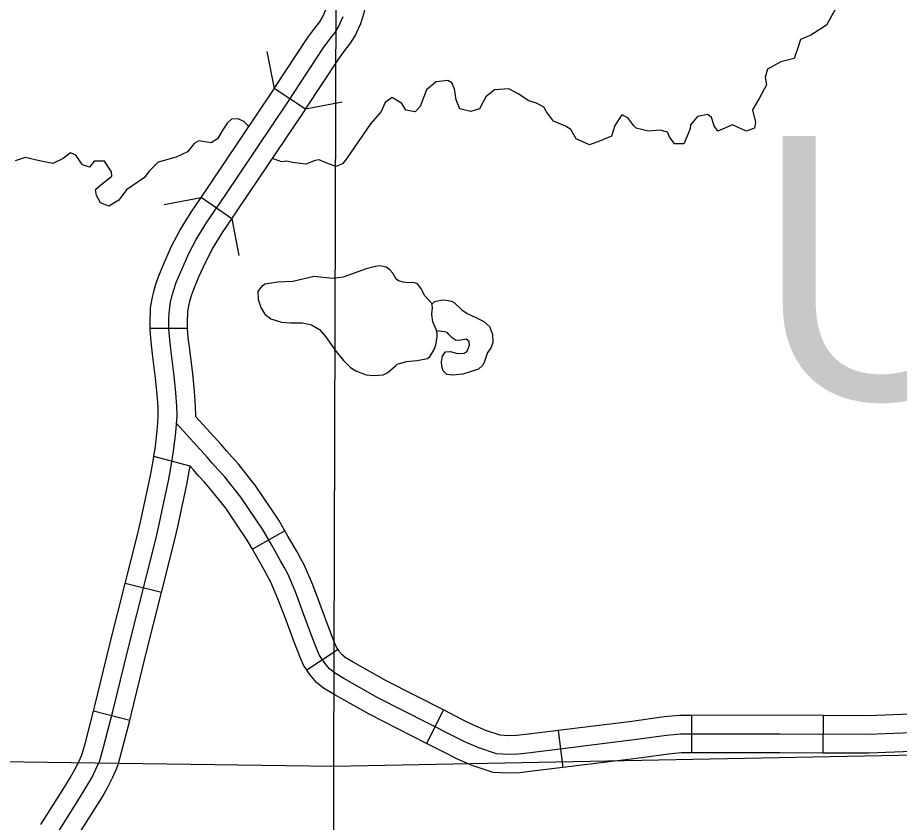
# Model space of a CAD drawing. Extents: x -492261 to -432772, y 1441225 to 1452922.
# Drawn here: x -458432.9 to -458332, y 1451389.7 to 1451481.9 of the extents above; entities that cross this region are included whole.
import ezdxf

# ---------------------------------------------------------------- set-up
doc = ezdxf.new("R2010")
doc.units = 0
doc.layers.add('Default', color=7, linetype='Continuous')

msp = doc.modelspace()

# ---------------------------------------------------------------- linework, layer by layer
at = {"layer": 'Default'}
for p, q in [((-458399.94, 1451471.38), (-458403.52, 1451473.74)), ((-458408.37, 1451458.83), (-458411.91, 1451461.24)), ((-458413.46, 1451446.25), (-458417.74, 1451446.25)), ((-458413.16, 1451430.51), (-458417.32, 1451431.59)), ((-458402.3, 1451423.1), (-458406.02, 1451420.97)), ((-458416.43, 1451416.01), (-458420.58, 1451417.06)), ((-458396.21, 1451409.48), (-458399.79, 1451407.12)), ((-458420.07, 1451401.36), (-458424.22, 1451402.43)), ((-458384.15, 1451402.57), (-458386.1, 1451398.75)), ((-458355.77, 1451401.94), (-458355.76, 1451397.65)), ((-458340.67, 1451401.93), (-458340.7, 1451397.64)), ((-458371.01, 1451400.23), (-458370.49, 1451395.98))]:
    msp.add_line(p, q, dxfattribs=at)
for points in [[(-458396.3, 1451547.82), (-458396.75, 1451396.11), (-458397.09, 1451248.13), (-458396.53, 1451122.02)], [(-458403.52, 1451473.74), (-458399.68, 1451479.57), (-458399, 1451480.51), (-458398.32, 1451481.39), (-458398.05, 1451481.83), (-458397.62, 1451482.76), (-458397.35, 1451483.55), (-458397.22, 1451484.15), (-458397.08, 1451485.09), (-458397.05, 1451485.58), (-458397.05, 1451485.73)], [(-458399.94, 1451471.38), (-458396.15, 1451477.13), (-458395.56, 1451477.94), (-458394.8, 1451478.94), (-458394.27, 1451479.78), (-458393.63, 1451481.18), (-458393.22, 1451482.4), (-458393, 1451483.36), (-458392.76, 1451485)], [(-458339.21, 1451482.93), (-458340.3, 1451480.99), (-458342.08, 1451479.85), (-458343.26, 1451479.34), (-458343.5, 1451478.64), (-458344.01, 1451477.17), (-458345.51, 1451476.78), (-458347.04, 1451475.97), (-458347.33, 1451475.05), (-458347.16, 1451474.16), (-458348.01, 1451472.59), (-458348.78, 1451471.28), (-458348.43, 1451469.89), (-458348.52, 1451469.2), (-458349.49, 1451468.86), (-458351.05, 1451469.59), (-458352.75, 1451468.86), (-458353.14, 1451469.48), (-458353.47, 1451470.42), (-458353.88, 1451470.76), (-458355.05, 1451470.53), (-458355.86, 1451469.59), (-458355.9, 1451469.16), (-458356.17, 1451468.46)], [(-458437.58, 1451373.79), (-458425.82, 1451392.49), (-458425.05, 1451393.72), (-458424.43, 1451394.82), (-458423.94, 1451395.8), (-458423.55, 1451396.68), (-458423.42, 1451397.06), (-458423.08, 1451398.3), (-458421.98, 1451402.54), (-458420.3, 1451409.43), (-458417.05, 1451422.28), (-458416.67, 1451424.01), (-458416.23, 1451425.97), (-458415.64, 1451428.82), (-458415.37, 1451430.26), (-458415.01, 1451432.49), (-458414.78, 1451434.35), (-458414.72, 1451435.32), (-458414.66, 1451436.27), (-458414.69, 1451437.35), (-458414.79, 1451438.88), (-458414.98, 1451440.82), (-458415.33, 1451443.59), (-458415.5, 1451444.96), (-458415.6, 1451446.2), (-458415.6, 1451447.32), (-458415.57, 1451447.92), (-458415.54, 1451448.41), (-458415.41, 1451449.26), (-458415.25, 1451449.93), (-458415.03, 1451450.7), (-458414.74, 1451451.52), (-458414.11, 1451453.02), (-458413.3, 1451454.83), (-458412.48, 1451456.43), (-458411.25, 1451458.42), (-458409.23, 1451461.37), (-458401.91, 1451472.29), (-458397.92, 1451478.35), (-458397.28, 1451479.23), (-458396.56, 1451480.16), (-458396.16, 1451480.81), (-458395.62, 1451481.97)], [(-458403.51, 1451473.75), (-458404.34, 1451477.96)], [(-458356.17, 1451468.46), (-458356.63, 1451467.39), (-458357.69, 1451467.39), (-458358.28, 1451468.21), (-458358.49, 1451468.75), (-458359.33, 1451468.96), (-458360.73, 1451468.84), (-458362.08, 1451469.2), (-458362.34, 1451469.46), (-458363.05, 1451470.39), (-458363.72, 1451470.74), (-458364.52, 1451469.52), (-458364.92, 1451468.3), (-458366.27, 1451467.7), (-458367.44, 1451467.29), (-458368.94, 1451467.97), (-458369.57, 1451469.05), (-458370.18, 1451469.41), (-458371.57, 1451470), (-458372.37, 1451471.07), (-458372.67, 1451471.61), (-458373.51, 1451472.05), (-458374.37, 1451472.31), (-458375.59, 1451473.14), (-458376.66, 1451473.69), (-458378.29, 1451473.59), (-458379.3, 1451472.79), (-458380.01, 1451471.4), (-458381.03, 1451471.11), (-458382.27, 1451471.43), (-458382.7, 1451472.45), (-458382.9, 1451473.71), (-458383.2, 1451474.39), (-458383.67, 1451474.66), (-458384.98, 1451474.51), (-458386.1, 1451473.6), (-458386.82, 1451471.66), (-458387.38, 1451471.07), (-458388.47, 1451471.24), (-458388.92, 1451472.04), (-458390.02, 1451472.7), (-458390.81, 1451472.13), (-458391.27, 1451471.12), (-458392.49, 1451469.71), (-458395.25, 1451465.69), (-458395.72, 1451465.13), (-458396.46, 1451464.82), (-458397.5, 1451465.2), (-458398.39, 1451465.58), (-458398.85, 1451465.48), (-458399.9, 1451465.08), (-458401.42, 1451465.27), (-458402.08, 1451465.4), (-458402.68, 1451465.33), (-458403.73, 1451465.72)], [(-458411.91, 1451461.24), (-458411.01, 1451462.57), (-458403.69, 1451473.47), (-458403.52, 1451473.74)], [(-458408.37, 1451458.83), (-458407.46, 1451460.17), (-458400.12, 1451471.1), (-458399.94, 1451471.38)], [(-458395.74, 1451472.19), (-458399.95, 1451471.36)], [(-458406.45, 1451469.37), (-458407, 1451469.98), (-458407.64, 1451470.28), (-458408.41, 1451470.23), (-458408.88, 1451469.82), (-458409.4, 1451469), (-458410.04, 1451467.99), (-458410.74, 1451467.51), (-458412.17, 1451467.73), (-458412.71, 1451467.43), (-458413.46, 1451466.5), (-458414.76, 1451465.86), (-458416.8, 1451465.32), (-458417.86, 1451464.26), (-458418.39, 1451463.56), (-458420.44, 1451462.14), (-458421.32, 1451460.97), (-458422.48, 1451460.25), (-458423.43, 1451460.63), (-458423.88, 1451461.48), (-458423.99, 1451462.16), (-458423.37, 1451462.69), (-458422.14, 1451463.7), (-458422.15, 1451464.19), (-458422.95, 1451465.43), (-458424.13, 1451465.4), (-458424.68, 1451464.75), (-458425.49, 1451464.99), (-458426.26, 1451466.12), (-458426.84, 1451466.39), (-458427.68, 1451465.74), (-458428.87, 1451465.14), (-458430.39, 1451465.47), (-458432.03, 1451465.83), (-458433.19, 1451465.46)], [(-458417.74, 1451446.25), (-458417.74, 1451447.38), (-458417.71, 1451448.03), (-458417.68, 1451448.63), (-458417.51, 1451449.67), (-458417.33, 1451450.48), (-458417.07, 1451451.35), (-458416.74, 1451452.29), (-458416.08, 1451453.87), (-458415.24, 1451455.76), (-458414.34, 1451457.48), (-458413.04, 1451459.59), (-458411.91, 1451461.24)], [(-458416.13, 1451460.45), (-458411.91, 1451461.24)], [(-458413.46, 1451446.25), (-458413.46, 1451447.26), (-458413.43, 1451447.81), (-458413.41, 1451448.2), (-458413.31, 1451448.85), (-458413.18, 1451449.39), (-458412.99, 1451450.04), (-458412.74, 1451450.75), (-458412.15, 1451452.17), (-458411.37, 1451453.9), (-458410.61, 1451455.37), (-458409.45, 1451457.25), (-458408.37, 1451458.83)], [(-458408.37, 1451458.83), (-458407.58, 1451454.62)], [(-458391.92, 1451453.36), (-458393.01, 1451453.1), (-458395.62, 1451452.14), (-458396.84, 1451451.97), (-458398.94, 1451452.2), (-458401.41, 1451451.63), (-458403.1, 1451451.58), (-458404.58, 1451451.35), (-458405, 1451451.08), (-458405.39, 1451450.49), (-458405.36, 1451449.58), (-458405.05, 1451448.67), (-458404.61, 1451447.9), (-458403.91, 1451447.38), (-458402.69, 1451446.98), (-458401.66, 1451446.89), (-458400.29, 1451446.89), (-458399.28, 1451446.66), (-458398.33, 1451446.14), (-458397.65, 1451445.35), (-458397.11, 1451444.59), (-458396.34, 1451443.46), (-458395.58, 1451442.59), (-458394.78, 1451441.78), (-458394.17, 1451441.42), (-458393.02, 1451440.94), (-458392.13, 1451440.87), (-458391.07, 1451440.96), (-458390.51, 1451441.23), (-458389.61, 1451442.03), (-458389.45, 1451442.17), (-458389.05, 1451442.3), (-458388.42, 1451442.46), (-458387.17, 1451442.6), (-458385.97, 1451442.83), (-458385.67, 1451443.1), (-458385.23, 1451443.85), (-458385.01, 1451444.35), (-458384.86, 1451445.33), (-458384.88, 1451445.73), (-458385, 1451446.15), (-458385.37, 1451447.01), (-458385.5, 1451447.86), (-458385.41, 1451448.67), (-458385.5, 1451449.12), (-458385.83, 1451449.49), (-458386.27, 1451449.99), (-458386.75, 1451450.87), (-458387.11, 1451451.38), (-458387.6, 1451451.54), (-458388.22, 1451451.49), (-458388.74, 1451451.57), (-458389.29, 1451451.7), (-458389.55, 1451451.92), (-458389.94, 1451452.6), (-458390.29, 1451452.99), (-458390.73, 1451453.27), (-458391.42, 1451453.42), (-458391.92, 1451453.36)], [(-458385.49, 1451449.06), (-458385.14, 1451449.33), (-458384.46, 1451449.49), (-458384.14, 1451449.53), (-458383.63, 1451449.46), (-458383.25, 1451449.38), (-458382.9, 1451449.19), (-458382.05, 1451448.38), (-458381.44, 1451447.99), (-458380.43, 1451447.53), (-458379.53, 1451447.06), (-458378.89, 1451446.48), (-458378.55, 1451445.57), (-458378.5, 1451444.65), (-458378.71, 1451444.02), (-458379.1, 1451443.52), (-458379.47, 1451442.48), (-458379.63, 1451442.07), (-458380.14, 1451441.6), (-458380.99, 1451441.32), (-458381.92, 1451441.01), (-458383.07, 1451440.93), (-458383.78, 1451440.99), (-458384.19, 1451441.41), (-458384.35, 1451441.9), (-458384.36, 1451442.47), (-458384.26, 1451443.1), (-458383.91, 1451443.57), (-458383.36, 1451443.64), (-458382.7, 1451443.43), (-458382.41, 1451443.41), (-458381.79, 1451443.45), (-458381.45, 1451443.66), (-458381.18, 1451444.33), (-458381.22, 1451444.76), (-458381.57, 1451445.04), (-458382.17, 1451444.91), (-458382.68, 1451444.89), (-458383.17, 1451445.17), (-458383.5, 1451445.53), (-458383.73, 1451445.81), (-458384.05, 1451445.89), (-458384.95, 1451445.98)], [(-458417.32, 1451431.59), (-458417.13, 1451432.79), (-458416.92, 1451434.55), (-458416.85, 1451435.45), (-458416.81, 1451436.3), (-458416.83, 1451437.26), (-458416.92, 1451438.71), (-458417.11, 1451440.58), (-458417.46, 1451443.33), (-458417.63, 1451444.75), (-458417.74, 1451446.11), (-458417.74, 1451446.25)], [(-458412.51, 1451436.14), (-458412.55, 1451437.45), (-458412.65, 1451439.05), (-458412.85, 1451441.06), (-458413.21, 1451443.86), (-458413.37, 1451445.18), (-458413.46, 1451446.29), (-458413.46, 1451446.25)], [(-458402.3, 1451423.1), (-458402.99, 1451424.29), (-458405.63, 1451428.2), (-458407.58, 1451430.68), (-458408.33, 1451431.51), (-458408.96, 1451432.21), (-458409.59, 1451432.96), (-458412.51, 1451436.14)], [(-458329.63, 1451399.99), (-458335.49, 1451399.76), (-458345.61, 1451399.82), (-458357.02, 1451399.79), (-458358.62, 1451399.64), (-458362.33, 1451399.15), (-458374.19, 1451397.68), (-458375.58, 1451397.53), (-458376.75, 1451397.47), (-458378.07, 1451397.55), (-458380.09, 1451398.22), (-458381.62, 1451398.9), (-458383.01, 1451399.58), (-458391.65, 1451403.98), (-458395.56, 1451406.18), (-458396.64, 1451406.84), (-458397.19, 1451407.28), (-458397.75, 1451407.93), (-458398.05, 1451408.38), (-458398.29, 1451408.75), (-458398.56, 1451409.34), (-458399.3, 1451411.22), (-458400.16, 1451413.6), (-458401.11, 1451416.1), (-458401.99, 1451418.18), (-458402.41, 1451418.91), (-458402.8, 1451419.65), (-458403.82, 1451421.43), (-458404.8, 1451423.15), (-458407.36, 1451426.93), (-458409.22, 1451429.29), (-458409.93, 1451430.08), (-458410.58, 1451430.81), (-458411.2, 1451431.54), (-458414.71, 1451435.36)], [(-458420.58, 1451417.06), (-458419.14, 1451422.77), (-458418.76, 1451424.47), (-458418.33, 1451426.41), (-458417.75, 1451429.24), (-458417.48, 1451430.63), (-458417.32, 1451431.59)], [(-458416.43, 1451416.01), (-458414.97, 1451421.78), (-458414.57, 1451423.54), (-458414.13, 1451425.52), (-458413.54, 1451428.4), (-458413.26, 1451429.89), (-458413.16, 1451430.51)], [(-458406.02, 1451420.97), (-458406.62, 1451422.02), (-458409.09, 1451425.67), (-458410.86, 1451427.91), (-458411.53, 1451428.65), (-458412.2, 1451429.4), (-458412.8, 1451430.12), (-458413.16, 1451430.51)], [(-458396.21, 1451409.48), (-458396.26, 1451409.55), (-458396.41, 1451409.78), (-458396.59, 1451410.18), (-458397.29, 1451411.97), (-458398.15, 1451414.35), (-458399.12, 1451416.91), (-458400.07, 1451419.13), (-458400.53, 1451419.94), (-458400.92, 1451420.68), (-458401.96, 1451422.49), (-458402.3, 1451423.1)], [(-458399.79, 1451407.13), (-458399.84, 1451407.21), (-458400.17, 1451407.71), (-458400.54, 1451408.51), (-458401.3, 1451410.46), (-458402.17, 1451412.86), (-458403.1, 1451415.3), (-458403.91, 1451417.22), (-458404.29, 1451417.88), (-458404.68, 1451418.61), (-458405.68, 1451420.36), (-458406.02, 1451420.97)], [(-458424.22, 1451402.43), (-458424.06, 1451403.06), (-458422.38, 1451409.95), (-458420.58, 1451417.06)], [(-458420.07, 1451401.36), (-458419.9, 1451402.02), (-458418.22, 1451408.92), (-458416.43, 1451416.01)], [(-458384.15, 1451402.57), (-458390.64, 1451405.87), (-458394.48, 1451408.03), (-458395.4, 1451408.59), (-458395.7, 1451408.83), (-458396.04, 1451409.23), (-458396.21, 1451409.48)], [(-458386.1, 1451398.75), (-458392.66, 1451402.09), (-458396.65, 1451404.33), (-458397.88, 1451405.08), (-458398.69, 1451405.73), (-458399.47, 1451406.63), (-458399.79, 1451407.12)], [(-457946.87, 1451404.85), (-458097.87, 1451401.88), (-458245.74, 1451399.02), (-458396.75, 1451396.11), (-458546.87, 1451398.2), (-458686.56, 1451400.4)], [(-458430.25, 1451389.47), (-458427.63, 1451393.63), (-458426.89, 1451394.81), (-458426.33, 1451395.82), (-458425.88, 1451396.72), (-458425.55, 1451397.45), (-458425.47, 1451397.68), (-458425.14, 1451398.85), (-458424.22, 1451402.43)], [(-458371.01, 1451400.23), (-458374.43, 1451399.8), (-458375.75, 1451399.66), (-458376.74, 1451399.61), (-458377.66, 1451399.67), (-458379.32, 1451400.22), (-458380.72, 1451400.84), (-458382.05, 1451401.49), (-458384.15, 1451402.57)], [(-458355.77, 1451401.94), (-458357.13, 1451401.94), (-458358.87, 1451401.77), (-458362.6, 1451401.27), (-458371.01, 1451400.23)], [(-458340.67, 1451401.93), (-458345.61, 1451401.96), (-458355.77, 1451401.94)], [(-458325.64, 1451402.2), (-458329.69, 1451402.13), (-458335.52, 1451401.9), (-458340.67, 1451401.93)], [(-458426.62, 1451387.19), (-458424, 1451391.35), (-458423.2, 1451392.62), (-458422.54, 1451393.82), (-458422, 1451394.89), (-458421.55, 1451395.91), (-458421.37, 1451396.43), (-458421.01, 1451397.74), (-458420.07, 1451401.36)], [(-458370.49, 1451395.98), (-458373.94, 1451395.55), (-458375.42, 1451395.39), (-458376.77, 1451395.32), (-458378.48, 1451395.43), (-458380.86, 1451396.22), (-458382.53, 1451396.95), (-458383.97, 1451397.66), (-458386.1, 1451398.75)], [(-458355.76, 1451397.65), (-458356.92, 1451397.65), (-458358.38, 1451397.51), (-458362.05, 1451397.02), (-458370.49, 1451395.98)], [(-458340.7, 1451397.64), (-458345.62, 1451397.68), (-458355.76, 1451397.65)], [(-458325.56, 1451397.91), (-458329.57, 1451397.84), (-458335.45, 1451397.61), (-458340.7, 1451397.64)]]:
    msp.add_lwpolyline(points, dxfattribs=at)

# ---------------------------------------------------------------- texts
msp.add_text('UNCO', height=30.171, dxfattribs=at).set_placement((-458348.41, 1451438.12))

doc.saveas('drawing.dxf')
